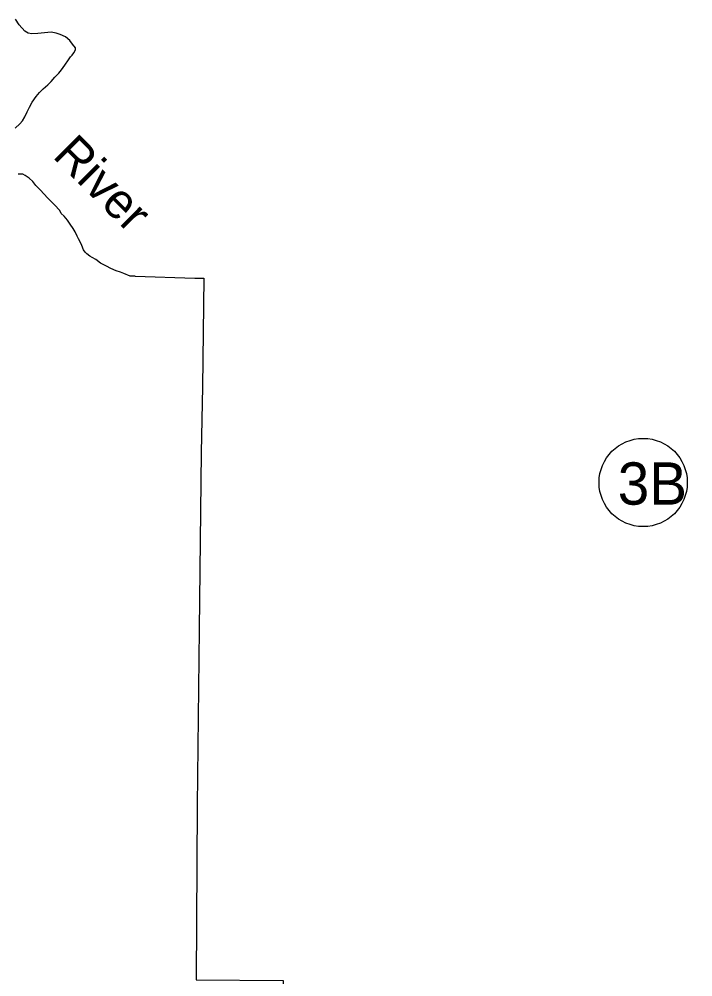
# Model space of a CAD drawing. Extents: x -83719 to 153526, y -11835 to 11446.
# Drawn here: x 9417.8 to 9753.7, y -466.9 to 10.9 of the extents above; entities that cross this region are included whole.
import ezdxf

# ---------------------------------------------------------------- set-up
doc = ezdxf.new("R2010")
doc.units = 0
for name, color, linetype in [('Level 2', 7, 'Continuous'), ('Level 20', 7, 'Continuous'), ('Level 9', 7, 'Continuous')]:
    doc.layers.add(name, color=color, linetype=linetype)

msp = doc.modelspace()

# ---------------------------------------------------------------- linework, layer by layer
at = {"layer": 'Level 2'}
for points in [[(9415.81, -43.53), (9418.07, -41.42), (9419.41, -39.89), (9420.61, -37.77), (9421.83, -35.34), (9422.89, -32.98), (9424.28, -30.59), (9426.23, -27.72), (9427.96, -25.75), (9429.76, -23.95), (9432.09, -21.87), (9433.69, -20.2), (9435.62, -18.03), (9437.55, -16.06), (9438.89, -14.34), (9440.58, -12.1), (9442.3, -9.37), (9443.34, -7.98), (9444.16, -7.03), (9445.07, -5.85), (9445.84, -4.36), (9445.93, -3.46), (9444.39, -1.62), (9442.99, 0.23), (9440.89, 2.02), (9438.27, 3.21), (9436.29, 3.88), (9433.68, 4.36), (9430.45, 4.11), (9427.09, 3.68), (9424.16, 3.59), (9422.25, 3.96), (9420.57, 4.93), (9417.78, 8.02), (9415.96, 10.89)], [(9415.81, -43.53), (9418.07, -41.42), (9419.41, -39.89), (9420.61, -37.77), (9421.83, -35.34), (9422.89, -32.98), (9424.28, -30.59), (9426.23, -27.72), (9427.96, -25.75), (9429.76, -23.95), (9432.09, -21.87), (9433.69, -20.2), (9435.62, -18.03), (9437.55, -16.06), (9438.89, -14.34), (9440.58, -12.1), (9442.3, -9.37), (9443.34, -7.98), (9444.16, -7.03), (9445.07, -5.85), (9445.84, -4.36), (9445.93, -3.46), (9444.39, -1.62), (9442.99, 0.23), (9440.89, 2.02), (9438.27, 3.21), (9436.29, 3.88), (9433.68, 4.36), (9430.45, 4.11), (9427.09, 3.68), (9424.16, 3.59), (9422.25, 3.96), (9420.57, 4.93), (9417.78, 8.02), (9415.96, 10.89)], [(9475.58, -117.41), (9473.11, -117.3), (9470.01, -115.98), (9468.33, -115.35), (9466.19, -114.72), (9463.4, -113.47), (9461.25, -112.4), (9458.35, -110.85), (9456.02, -109.06), (9454.16, -107.99), (9452.98, -107.28), (9451.56, -106.17), (9450.71, -105.32), (9449.79, -104.13), (9449.05, -102.11), (9448.42, -100.49), (9447.36, -98.64), (9446.77, -97.34), (9445.66, -95.26), (9444.73, -93.54), (9443.26, -91.47), (9441.86, -89.46), (9440.25, -87.48), (9438.69, -86.07), (9438.03, -84.62), (9435.38, -81.79), (9432.08, -78.42), (9430.01, -76.18), (9428.38, -74.51), (9426.13, -72.08), (9424.53, -70.07), (9422.83, -68.5), (9420.71, -67.04), (9419.6, -66.39), (9417.33, -66.47)], [(9475.58, -117.41), (9473.11, -117.3), (9470.01, -115.98), (9468.33, -115.35), (9466.19, -114.72), (9463.4, -113.47), (9461.25, -112.4), (9458.35, -110.85), (9456.02, -109.06), (9454.16, -107.99), (9452.98, -107.28), (9451.56, -106.17), (9450.71, -105.32), (9449.79, -104.13), (9449.05, -102.11), (9448.42, -100.49), (9447.36, -98.64), (9446.77, -97.34), (9445.66, -95.26), (9444.73, -93.54), (9443.26, -91.47), (9441.86, -89.46), (9440.25, -87.48), (9438.69, -86.07), (9438.03, -84.62), (9435.38, -81.79), (9432.08, -78.42), (9430.01, -76.18), (9428.38, -74.51), (9426.13, -72.08), (9424.53, -70.07), (9422.83, -68.5), (9420.71, -67.04), (9419.6, -66.39), (9417.33, -66.47)], [(9475.58, -117.41), (9505.31, -118.29), (9509.88, -118.42), (9509.18, -172.47)], [(9475.58, -117.41), (9505.31, -118.29), (9509.88, -118.42), (9509.18, -172.47)], [(9509.18, -172.47), (9508.58, -205.39), (9507.52, -293.59), (9506.49, -381.49), (9506.01, -468.45), (9549.49, -468.66), (9548.36, -556.93), (9593.08, -558.19), (9680.65, -560.05), (9680.29, -648.21), (9680.06, -739.94), (9680.08, -742.51), (9762.71, -743.1), (9845.48, -744.02)], [(9509.18, -172.47), (9508.58, -205.39), (9507.52, -293.59), (9506.49, -381.49), (9506.01, -468.45), (9549.49, -468.66), (9548.36, -556.93), (9593.08, -558.19), (9680.65, -560.05), (9680.29, -648.21), (9680.06, -739.94), (9680.08, -742.51), (9762.71, -743.1), (9851.13, -744.08), (9851.38, -830.03), (9851.49, -855.5)]]:
    msp.add_lwpolyline(points, dxfattribs=at)
at = {"layer": 'Level 20'}
msp.add_circle((9728.94, -220.28), 22, dxfattribs=at)

# ---------------------------------------------------------------- texts
msp.add_text('3B', height=21.12, dxfattribs=at).set_placement((9716.26, -231.35))
at = {"layer": 'Level 9'}
msp.add_text('River', height=17.6, rotation=315, dxfattribs=at).set_placement((9433.91, -57.74))

doc.saveas('drawing.dxf')
